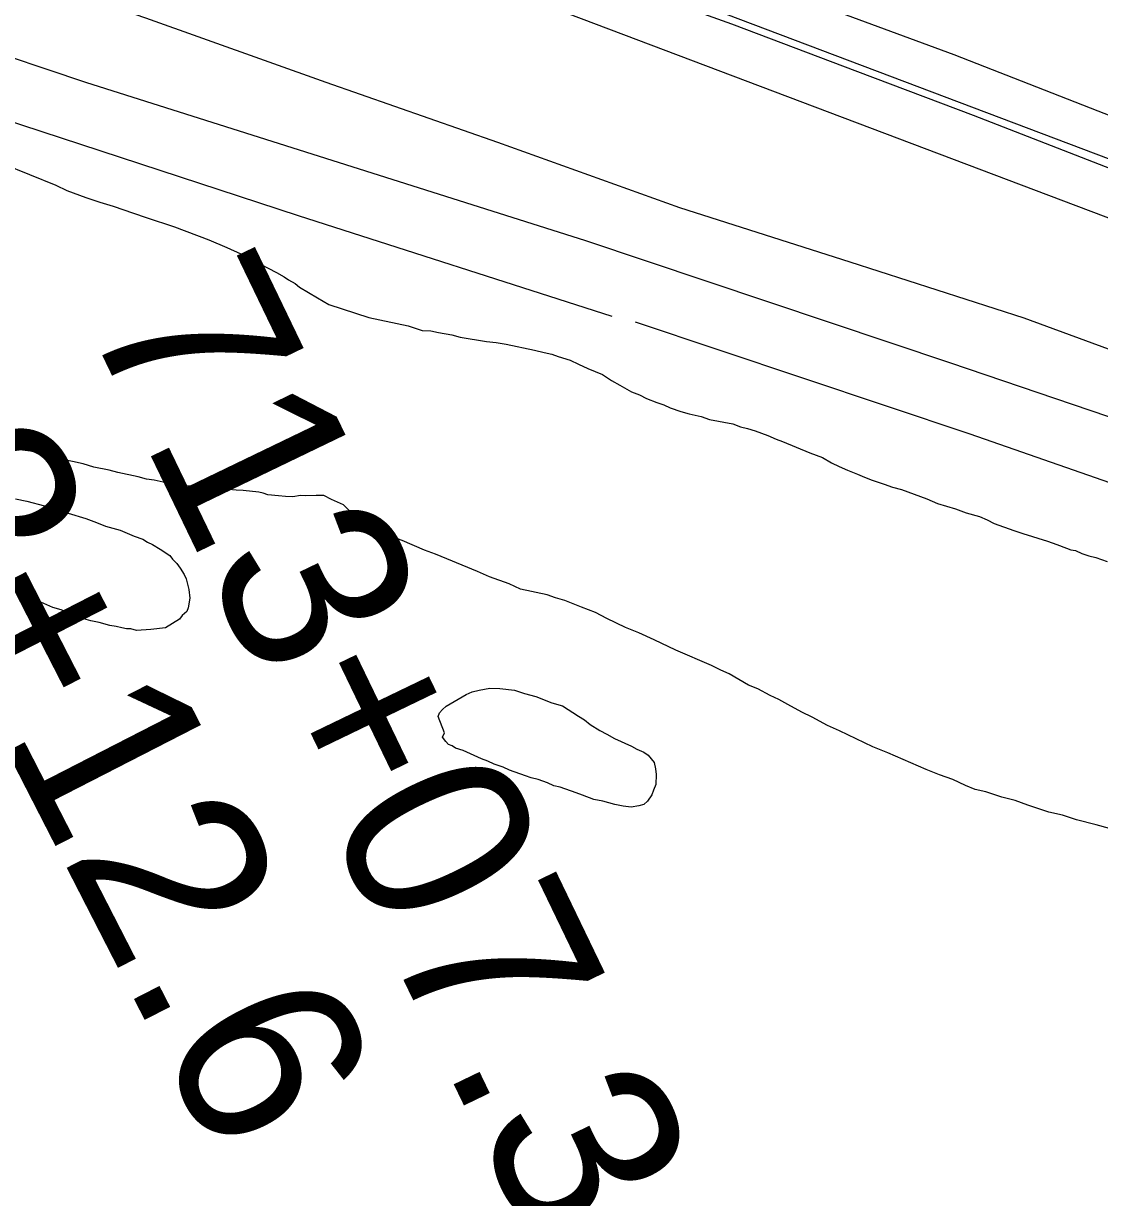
# Model space of a CAD drawing. Extents: x 3651524 to 3689615, y 505651 to 531377.
# Drawn here: x 3660133 to 3660716, y 514096 to 514732 of the extents above; entities that cross this region are included whole.
import ezdxf

# ---------------------------------------------------------------- set-up
doc = ezdxf.new("R2010")
doc.units = 0
for name, color, linetype in [('V-FLOD-BASE', 7, 'Continuous'), ('V-LEVE-TOET', 7, 'Continuous'), ('V-ROAD-CNTR', 7, 'Continuous'), ('V-SITE-VEGE', 7, 'Continuous'), ('V-SURV-IDEN', 7, 'Continuous'), ('V-SURV-LINE', 7, 'Continuous'), ('V-TOPO-SHOR', 7, 'Continuous')]:
    doc.layers.add(name, color=color, linetype=linetype)

msp = doc.modelspace()

# ---------------------------------------------------------------- linework, layer by layer
at = {"layer": 'V-FLOD-BASE'}
msp.add_lwpolyline([(3661759.69, 514238.096), (3661685.17, 514268.427), (3661584.668, 514310.075), (3661485.832, 514352.381), (3661429.03, 514378.208), (3661353.899, 514411.847), (3661277.474, 514441.293), (3661234.511, 514458.267), (3661152.286, 514490.228), (3661055.668, 514528.007), (3660957.331, 514563.251), (3660887.897, 514590.852), (3660799.84, 514624.157), (3660719.21, 514654.428), (3660647.671, 514682.326), (3660584.937, 514705.974), (3660516.859, 514731.656), (3660435.263, 514761.018), (3660358.395, 514791.417), (3660278.892, 514820.013), (3660202.246, 514849.934), (3660130.479, 514878.072)], dxfattribs=at)
at = {"layer": 'V-LEVE-TOET'}
for points in [[(3661743.617, 514270.373), (3661645.068, 514314.548), (3661553.831, 514351.703), (3661473.546, 514385.722), (3661369.554, 514436.632), (3661265.6, 514480.727), (3661235.644, 514492.63), (3661170.308, 514515.649), (3661061.504, 514554.484), (3660927.862, 514603.429), (3660822.427, 514644.983), (3660743.393, 514673.565), (3660637.253, 514715.141), (3660517.101, 514759.468), (3660408.176, 514802.3), (3660300.978, 514839.678), (3660215.011, 514872.219), (3660160.898, 514893.505), (3660125.151, 514908.159), (3660097.079, 514920.24), (3660071.802, 514931.537)], [(3661494.892, 514229.857), (3661453.383, 514248.435), (3661403.43, 514275.474), (3661364.893, 514299.366), (3661340.571, 514311.105), (3661277.308, 514340.877), (3661179.983, 514378.675), (3661080.94, 514421.927), (3661010.99, 514447.898), (3660937.5, 514473.266), (3660829.505, 514515.6), (3660754.204, 514543.369), (3660675.184, 514572.42), (3660580.937, 514602.849), (3660488.542, 514632.287), (3660389.969, 514667.537), (3660296.957, 514700.045), (3660199.319, 514735.035), (3660098.623, 514769.878)]]:
    msp.add_lwpolyline(points, dxfattribs=at)
at = {"layer": 'V-ROAD-CNTR'}
msp.add_lwpolyline([(3663041.504, 513480.976), (3662699.377, 513664.219), (3662504.781, 513767.955), (3662348.109, 513851.329), (3662249.477, 513899.259), (3662129.876, 513947.868), (3661936.707, 514028.636), (3661400.54, 514247.843), (3660937.042, 514437.744), (3660767.698, 514503.118), (3660635.456, 514548.107), (3660437.74, 514614.376), (3660166.796, 514700.076), (3660103.375, 514721.409)], dxfattribs=at)
at = {"layer": 'V-SITE-VEGE'}
for points in [[(3660100.13, 514664.715), (3660109.248, 514661.383), (3660114.55, 514658.928), (3660122.142, 514656.019), (3660150.597, 514644.454), (3660156.657, 514641.593), (3660166.911, 514637.843), (3660174.516, 514635.32), (3660181.747, 514633.194), (3660192.771, 514629.42), (3660199.608, 514626.921), (3660214.816, 514621.875), (3660233.42, 514614.818), (3660243.281, 514610.695), (3660250.863, 514607.406), (3660256.528, 514604.172), (3660270.147, 514597.254), (3660274.298, 514594.831), (3660276.555, 514593.232)], [(3660276.555, 514593.232), (3660280.336, 514591.204), (3660282.582, 514589.22), (3660292.398, 514583.563), (3660298.436, 514579.934), (3660320.112, 514572.787), (3660341.475, 514568.332), (3660349.081, 514565.809), (3660353.683, 514565.676), (3660357.877, 514564.789), (3660365.131, 514563.429), (3660369.7, 514562.147), (3660383.836, 514559.819), (3660389.193, 514559.28), (3660394.545, 514558.361), (3660409.804, 514555.233), (3660415.141, 514553.929), (3660419.338, 514553.04), (3660422.756, 514551.789), (3660429.221, 514549.683), (3660433.768, 514547.633), (3660438.687, 514545.19), (3660446.654, 514541.888), (3660451.551, 514538.675), (3660456.087, 514536.244), (3660462.507, 514532.605), (3660466.681, 514530.948), (3660470.462, 514528.921), (3660476.159, 514526.84), (3660479.96, 514525.576), (3660483.368, 514523.944), (3660489.066, 514521.857), (3660493.635, 514520.575), (3660500.121, 514519.238), (3660504.68, 514517.573), (3660517.279, 514515.289), (3660521.455, 514513.634), (3660525.268, 514512.756), (3660529.454, 514511.484), (3660536.291, 514508.983), (3660540.837, 514506.933), (3660544.255, 514505.684), (3660559.048, 514499.501), (3660565.884, 514497), (3660570.793, 514494.172), (3660574.959, 514492.134), (3660579.503, 514490.084), (3660584.818, 514488.014), (3660588.609, 514486.367), (3660592.783, 514484.71), (3660599.248, 514482.605), (3660603.805, 514480.94), (3660608.759, 514479.646), (3660622.434, 514474.644), (3660628.119, 514472.179), (3660638.013, 514469.207), (3660643.71, 514467.122), (3660650.944, 514464.996), (3660655.118, 514463.339), (3660658.896, 514461.312), (3660669.536, 514457.552), (3660674.477, 514455.875), (3660687.789, 514451.652), (3660692.731, 514449.974), (3660698.046, 514447.902), (3660700.325, 514447.07), (3660703, 514446.607), (3660706.408, 514444.975), (3660710.209, 514443.713), (3660714.02, 514442.837), (3660720.103, 514440.742)], [(3660283.17, 514476.355), (3660278.931, 514475.709), (3660275.095, 514475.82), (3660271.269, 514476.314), (3660265.529, 514476.862), (3660262.866, 514477.706), (3660260.577, 514478.157), (3660252.161, 514479.166), (3660248.326, 514479.277), (3660242.2, 514479.838), (3660238.376, 514480.332), (3660233.389, 514480.475), (3660218.083, 514482.068), (3660211.967, 514483.011), (3660203.958, 514484.778), (3660199.751, 514485.282), (3660195.182, 514486.566), (3660184.115, 514488.802), (3660179.545, 514490.086), (3660171.153, 514491.862), (3660165.445, 514493.564), (3660159.725, 514494.879), (3660152.471, 514496.241), (3660147.529, 514497.918), (3660143.333, 514498.809), (3660136.857, 514500.527), (3660132.648, 514501.033)], [(3660128.821, 514474.659), (3660134.924, 514473.332), (3660144.445, 514470.753), (3660151.293, 514468.638), (3660157.384, 514466.926), (3660166.895, 514463.966), (3660172.593, 514461.881), (3660177.524, 514459.821), (3660185.524, 514457.673), (3660193.103, 514454.384), (3660197.662, 514452.717), (3660200.304, 514451.105), (3660202.954, 514449.878), (3660207.107, 514447.453), (3660212.377, 514443.847), (3660213.856, 514441.887), (3660216.09, 514439.519), (3660217.941, 514437.162), (3660220.143, 514433.643), (3660221.228, 514431.311), (3660222.599, 514425.513), (3660223.231, 514420.889), (3660222.31, 514415.541), (3660221.486, 514413.647), (3660219.119, 514411.41), (3660217.53, 514409.539), (3660210.1, 514404.763), (3660202.012, 514403.843), (3660194.32, 514403.296), (3660191.274, 514404.152), (3660188.972, 514404.22), (3660186.3, 514404.681), (3660183.252, 514405.535), (3660179.814, 514406.018), (3660174.104, 514407.718), (3660169.525, 514408.617), (3660164.57, 514409.913), (3660153.571, 514414.452), (3660149.002, 514415.734), (3660142.561, 514418.605), (3660133.453, 514422.322), (3660125.093, 514425.251)], [(3660721.307, 514296.001), (3660714.076, 514298.127), (3660703.403, 514300.741), (3660695.799, 514303.262), (3660688.557, 514305.005), (3660677.15, 514308.787), (3660670.314, 514311.288), (3660663.07, 514313.031), (3660654.327, 514315.969), (3660648.607, 514317.286), (3660643.295, 514319.359), (3660636.479, 514322.625), (3660629.258, 514325.136), (3660622.049, 514328.03), (3660609.535, 514333.382), (3660601.198, 514337.076), (3660593.233, 514340.376), (3660575.055, 514348.961), (3660568.612, 514351.832), (3660560.297, 514356.293), (3660554.622, 514359.143), (3660547.061, 514363.2), (3660542.156, 514366.029), (3660537.608, 514368.079), (3660530.802, 514371.728), (3660525.875, 514373.791), (3660515.299, 514379.855), (3660510.752, 514381.903), (3660505.835, 514384.346), (3660486.494, 514392.581), (3660474.759, 514398.293), (3660466.421, 514401.988), (3660459.212, 514404.881), (3660448.991, 514409.782), (3660442.943, 514413.026), (3660435.349, 514415.932), (3660426.243, 514419.649), (3660421.293, 514420.944), (3660416.733, 514422.611), (3660402.235, 514425.714), (3660396.179, 514428.575), (3660385.539, 514432.339), (3660379.094, 514435.208), (3660362.409, 514442.214), (3660356.339, 514444.692), (3660350.261, 514446.788), (3660338.128, 514452.127), (3660333.186, 514453.804), (3660330.174, 514455.809), (3660325.977, 514456.698), (3660319.93, 514459.944), (3660315.416, 514463.143), (3660312.414, 514465.533), (3660306.444, 514471.46), (3660300.001, 514474.335), (3660295.835, 514476.375), (3660291.618, 514476.496), (3660285.855, 514476.277), (3660283.17, 514476.355)]]:
    msp.add_lwpolyline(points, dxfattribs=at)
msp.add_lwpolyline([(3660357.646, 514356.755), (3660358.469, 514358.652), (3660360.058, 514360.524), (3660362.03, 514362.387), (3660372.957, 514368.597), (3660376.07, 514370.041), (3660379.936, 514371.083), (3660385.724, 514372.068), (3660391.094, 514371.915), (3660399.124, 514370.915), (3660404.451, 514369.226), (3660410.541, 514367.516), (3660419.274, 514364.194), (3660424.984, 514362.494), (3660433.649, 514356.87), (3660437.047, 514354.853), (3660440.047, 514352.463), (3660445.329, 514349.241), (3660449.107, 514347.214), (3660453.261, 514344.791), (3660462.354, 514340.691), (3660465.379, 514339.067), (3660469.17, 514337.422), (3660471.426, 514335.823), (3660474.769, 514331.889), (3660475.436, 514328.411), (3660475.731, 514325.335), (3660475.576, 514319.965), (3660474.337, 514316.93), (3660473.493, 514314.268), (3660471.091, 514310.882), (3660469.12, 514309.021), (3660466.413, 514308.33), (3660462.172, 514307.685), (3660457.965, 514308.189), (3660453.384, 514309.09), (3660446.91, 514310.811), (3660441.945, 514311.722), (3660435.873, 514314.2), (3660432.455, 514315.449), (3660423.712, 514318.388), (3660420.284, 514319.254), (3660416.876, 514320.889), (3660411.934, 514322.566), (3660408.121, 514323.443), (3660405.086, 514324.682), (3660396.343, 514327.621), (3660392.935, 514329.255), (3660387.993, 514330.932), (3660384.585, 514332.566), (3660381.167, 514333.816), (3660371.316, 514338.321), (3660367.132, 514339.593), (3660365.248, 514340.799), (3660363.349, 514341.625), (3660361.863, 514343.2), (3660360.009, 514345.557), (3660361.228, 514347.824)], close=True, dxfattribs=at)
at = {"layer": 'V-SURV-LINE'}
for points in [[(3660148.471, 514875.327), (3661287.512, 514444.608)], [(3661276.893, 514416.55), (3660137.852, 514847.269)]]:
    msp.add_lwpolyline(points, dxfattribs=at)
at = {"layer": 'V-TOPO-SHOR'}
for points in [[(3660452.036, 514573.403), (3660282.07, 514627.931), (3660110.464, 514684.001), (3659996.532, 514728.998)], [(3660464.428, 514570.563), (3660645.715, 514509.864), (3660837.363, 514443.044), (3661047.871, 514359.909), (3661205.737, 514294.826), (3661354.563, 514233.816), (3661538.525, 514156.279), (3661675.284, 514100.196), (3661799.329, 514053.127), (3661813.378, 514046.365), (3661822.912, 514041.765), (3661829.65, 514037.247), (3661833.621, 514033.827), (3661834.114, 514033.302), (3661839.21, 514024.762)]]:
    msp.add_lwpolyline(points, dxfattribs=at)

# ---------------------------------------------------------------- texts
at = {"layer": 'V-SURV-IDEN'}
for s, rotation, p in [('712+12.6', 297.148803, (3659982.04, 514614.978)), ('713+07.3', 295.745921, (3660165.388, 514573.806))]:
    msp.add_text(s, height=100, rotation=rotation, dxfattribs=at).set_placement(p)

doc.saveas('drawing.dxf')
